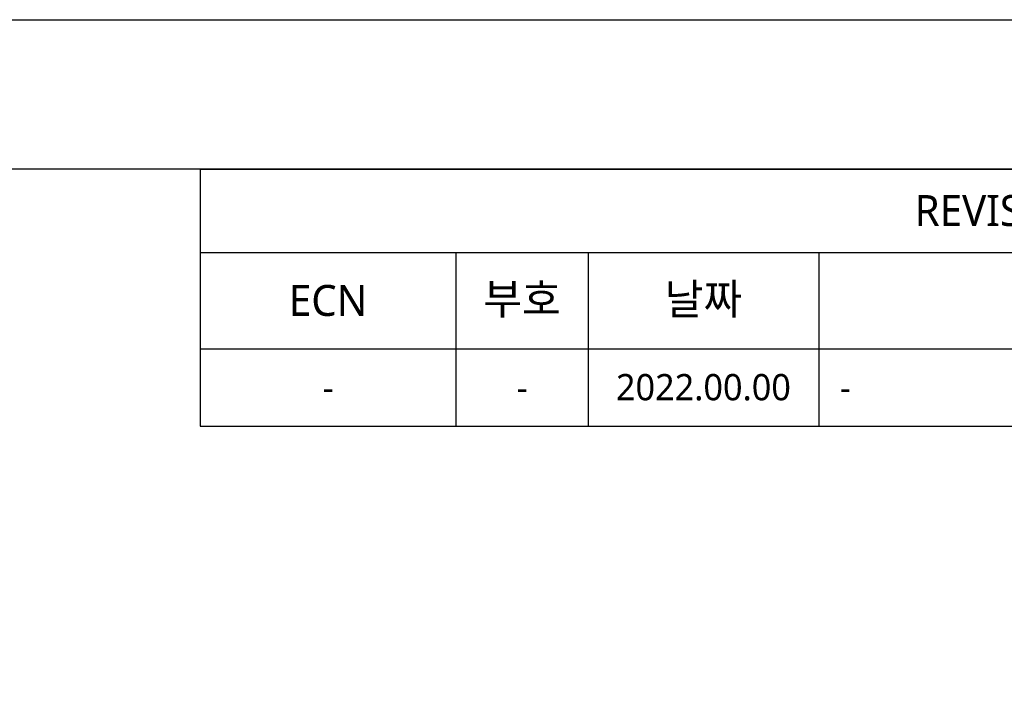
# Model space of a CAD drawing. Header units: millimetres. Extents: x 0 to 4378, y 0 to 2376.
# Tile 338 of 339: x 2345 to 2854, y 2028 to 2376. Entities that reach past the tile are written whole.
import ezdxf
from ezdxf.enums import TextEntityAlignment as Align

# ---------------------------------------------------------------- set-up
doc = ezdxf.new("R2010")
doc.units = ezdxf.units.MM
doc.header["$LTSCALE"] = 0.2
doc.layers.add('05_Section Line', color=3, linetype='Continuous')
doc.styles.add('Rainbow-2.5 Style', font='malgunsl.ttf')
doc.styles.add('Rainbow-5.0 Style', font='malgunsl.ttf')

# ---------------------------------------------------------------- blocks, each defined once
blk = doc.blocks.new('*T154')
at = {"color": 2, "transparency": 16777216}
for p, q in [((0, 0), (845.6, 0)), ((0, 0), (0, -133.01)), ((845.6, 0), (845.6, -133.01)), ((0, -43.19), (845.6, -43.19)), ((132.34, -43.19), (132.34, -133.01)), ((200.75, -43.19), (200.75, -133.01)), ((320.06, -43.19), (320.06, -133.01)), ((615.95, -43.19), (615.95, -133.01)), ((731.29, -43.19), (731.29, -133.01)), ((0, -93.02), (845.6, -93.02)), ((0, -133.01), (845.6, -133.01))]:
    blk.add_line(p, q, dxfattribs=at)
at = {"transparency": 16777216, "insert": (422.8, -21.59), "char_height": 16, "width": 823.7435, "attachment_point": 5, "style": 'Rainbow-2.5 Style'}
blk.add_mtext('REVISIONS', dxfattribs=at)
at = {"color": 7, "transparency": 16777216, "char_height": 16, "attachment_point": 5, "style": 'Rainbow-2.5 Style'}
for s, insert, width in [('날짜', (260.41, -68.11), 97.4509), ('내용', (468.01, -68.11), 274.0313), ('수정자', (673.62, -68.11), 93.483), ('승인자', (788.44, -68.11), 92.4545), ('ECN', (66.17, -68.11), 110.4833), ('부호', (166.55, -68.11), 46.5581)]:
    blk.add_mtext(s, dxfattribs=dict(at, insert=insert, width=width))
at = {"color": 4, "transparency": 16777216, "char_height": 13.6, "style": 'Rainbow-2.5 Style'}
for s, insert, width, attachment_point in [('2022.00.00', (260.41, -113.02), 97.4509, 5), ('J.W HEO', (788.44, -113.02), 92.4545, 5), ('-', (66.17, -113.02), 110.4833, 5), ('-', (166.55, -113.02), 46.5581, 5), ('-', (330.99, -113.02), 274.0313, 4), ('-', (673.62, -113.02), 93.483, 5)]:
    blk.add_mtext(s, dxfattribs=dict(at, insert=insert, width=width, attachment_point=attachment_point))
blk = doc.blocks.new('A$C869fea471123')
blk.add_lwpolyline([(0, 594), (841, 594), (841, 0), (0, 0)], close=True)
at = {"layer": '05_Section Line', "linetype": 'Continuous'}
blk.add_lwpolyline([(820.98, 20.02), (820.98, 574.68), (20.02, 574.68), (20.02, 20.02)], close=True, dxfattribs=at)
at = {"linetype": 'Continuous', "style": 'Rainbow-5.0 Style'}
for tag, p in [('PART_NAME', (743.88, 109.38)), ('DRAWING_NO', (729.87, 91.86)), ('REV', (803.46, 91.86)), ('제도', (768.41, 74.2)), ('DATE_1', (803.46, 74.2)), ('SCALE', (680.81, 69.08)), ('MATERIAL', (722.86, 69.08)), ('검도', (768.41, 60.18)), ('DATE_2', (803.46, 60.18)), ('승인', (768.41, 46.17)), ('DATE_3', (803.46, 46.17)), ('REFERENCE', (722.86, 41.05)), ('PAGE', (768.41, 32.29))]:
    blk.add_attdef(tag, text='', height=5.01, dxfattribs=at).set_placement(p, align=Align.MIDDLE_CENTER)

msp = doc.modelspace()

# ---------------------------------------------------------------- block references
at = {"xscale": 4, "yscale": 4, "zscale": 4}
msp.add_blockref('A$C869fea471123', (0, 0), dxfattribs=at)
msp.add_blockref('*T154', (2438.305, 2298.733))

doc.saveas('drawing.dxf')
